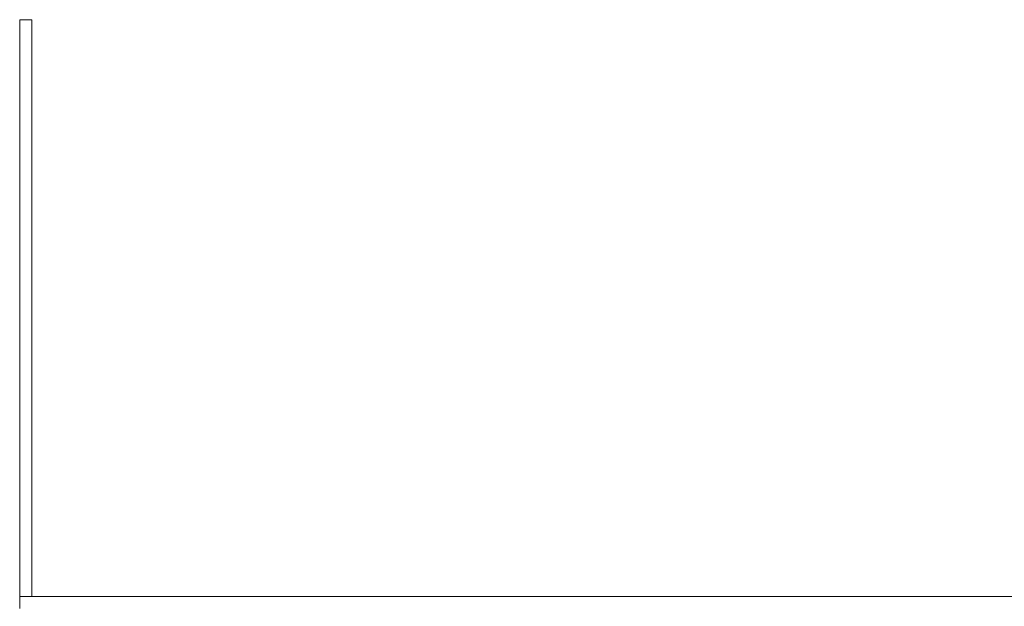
# Model space of a CAD drawing. Header units: millimetres. Extents: x -261 to 187, y -214 to 106.
# Tile 480 of 656: x -220 to -187, y -60 to -41. Entities that reach past the tile are written whole.
import ezdxf

# ---------------------------------------------------------------- set-up
doc = ezdxf.new("R2010")
doc.units = ezdxf.units.MM
doc.header["$LTSCALE"] = 0.005
doc.header["$MEASUREMENT"] = 0
doc.layers.add('IFC-Parede padrão-Contorno', color=9, linetype='Continuous', lineweight=5)

msp = doc.modelspace()

# ---------------------------------------------------------------- linework, layer by layer
at = {"layer": 'IFC-Parede padrão-Contorno', "lineweight": 5}
for p, q in [((-219.527, -41.09), (-219.296, -41.09)), ((-219.527, -44.278), (-219.527, -41.09)), ((-219.296, -41.09), (-219.229, -41.09)), ((-219.229, -41.09), (-219.127, -41.09)), ((-219.127, -44.278), (-219.127, -41.09)), ((-219.527, -55.238), (-219.527, -44.278)), ((-219.127, -55.238), (-219.127, -44.278)), ((-219.527, -60.121), (-219.527, -55.238)), ((-219.127, -60.121), (-219.127, -55.238)), ((-219.527, -60.121), (-211.182, -60.121)), ((-219.527, -60.299), (-219.527, -60.121)), ((-211.182, -60.121), (-194.596, -60.121)), ((-194.596, -60.121), (-174.695, -60.121)), ((-219.527, -60.373), (-219.527, -60.299)), ((-219.527, -60.521), (-219.527, -60.373))]:
    msp.add_line(p, q, dxfattribs=at)

doc.saveas('drawing.dxf')
